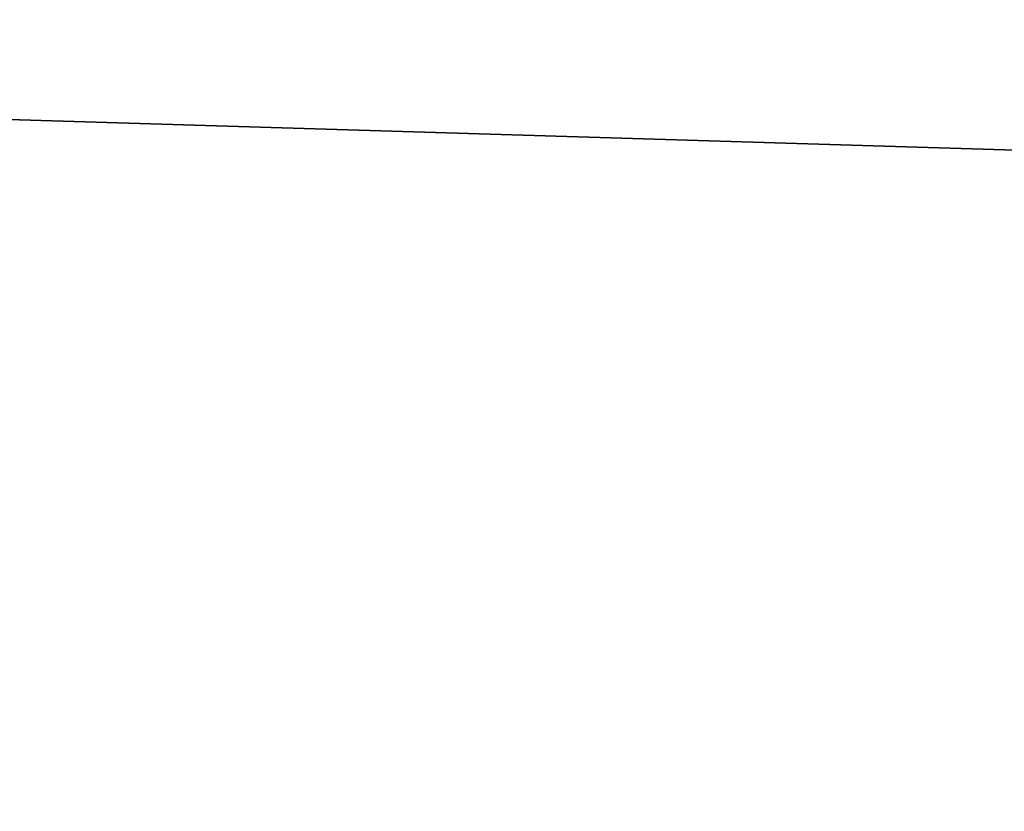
# Model space of a CAD drawing. Header units: millimetres. Extents: x -522 to 188, y -54 to 63.
# Tile 334 of 656: x -4.1516 to -4.1346, y -36.7863 to -36.7725. Entities that reach past the tile are written whole.
import ezdxf

# ---------------------------------------------------------------- set-up
doc = ezdxf.new("R2010")
doc.units = ezdxf.units.MM
doc.header["$LTSCALE"] = 65.185185
for name, color, linetype in [('1', 7, 'CONTINUOUS'), ('2', 7, 'CONTINUOUS'), ('8', 7, 'CONTINUOUS'), ('9', 7, 'CONTINUOUS')]:
    doc.layers.add(name, color=color, linetype=linetype)

msp = doc.modelspace()

# ---------------------------------------------------------------- linework, layer by layer
at = {"layer": '1', "color": 7, "linetype": 'CONTINUOUS'}
for points in [[(-4.178775, -36.8, -12.310068), (-3.364648, 23, -12.557036), (-3.364709, -36.8, -12.557017), (-4.178775, -36.8, -12.310068)], [(-4.178713, 23, -12.310092), (-3.364648, 23, -12.557036), (-4.178775, -36.8, -12.310068), (-4.178713, 23, -12.310092)]]:
    msp.add_3dface(points, dxfattribs=at)
at = {"layer": '2', "color": 7, "linetype": 'CONTINUOUS'}
for points in [[(-3.364709, -36.8, 12.557017), (-4.178713, 23, 12.310092), (-4.178775, -36.8, 12.310068), (-3.364709, -36.8, 12.557017)], [(-3.364648, 23, 12.557036), (-4.178713, 23, 12.310092), (-3.364709, -36.8, 12.557017), (-3.364648, 23, 12.557036)]]:
    msp.add_3dface(points, dxfattribs=at)
at = {"layer": '8', "color": 3, "linetype": 'CONTINUOUS'}
for points in [[(-3.580653, -36.770913, -10.548265), (-4.217377, -36.792709, -10.181648), (-4.262876, -36.770913, -10.291494), (-3.580653, -36.770913, -10.548265)], [(-3.542435, -36.792709, -10.435678), (-4.217377, -36.792709, -10.181648), (-3.580653, -36.770913, -10.548265), (-3.542435, -36.792709, -10.435678)]]:
    msp.add_3dface(points, dxfattribs=at)
at = {"layer": '9', "color": 3, "linetype": 'CONTINUOUS'}
for points in [[(-4.217377, -36.792709, 10.181648), (-3.542435, -36.792709, 10.435678), (-4.262876, -36.770913, 10.291494), (-4.217377, -36.792709, 10.181648)], [(-4.262876, -36.770913, 10.291494), (-3.542435, -36.792709, 10.435678), (-3.580653, -36.770913, 10.548265), (-4.262876, -36.770913, 10.291494)]]:
    msp.add_3dface(points, dxfattribs=at)

doc.saveas('drawing.dxf')
